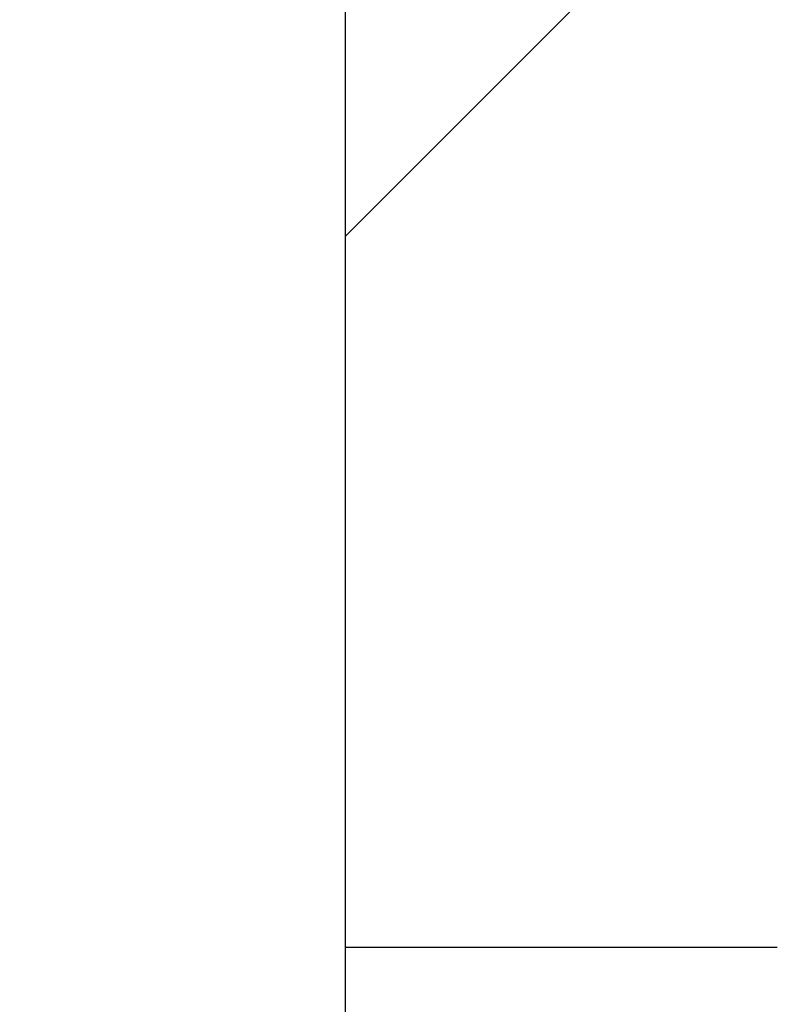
# Model space of a CAD drawing. Header units: inches. Extents: x 0 to 20790, y -12 to 14700.
# Tile 279 of 436: x 11044 to 11217, y 5927 to 6153. Entities that reach past the tile are written whole.
import ezdxf

# ---------------------------------------------------------------- set-up
doc = ezdxf.new("R2010")
doc.units = ezdxf.units.IN
doc.layers.add('1', color=7, linetype='Continuous', true_color=0xffffff)
doc.layers.add('254', color=7, linetype='Continuous', true_color=0xffffff)
doc.styles.add('latin_extended', font='simplex.shx')
doc.dimstyles.get("Standard").update_dxf_attribs({"dimtxt": 0.18, "dimasz": 0.18, "dimexe": 0.18, "dimexo": 0.0625, "dimgap": 0.09, "dimtad": 0, "dimtih": 1, "dimtoh": 1, "dimdec": 4, "dimzin": 0, "dimdsep": 46, "dimtxsty": 'Standard', "dimcen": 0.09, "dimadec": 0, "dimazin": 0, "dimtfac": 1, "dimtdec": 4, "dimtofl": 0, "dimtmove": 0, "dimatfit": 3, "dimfxl": 1, "dimtolj": 1, "dimtzin": 0, "dimarcsym": 0})

# ---------------------------------------------------------------- blocks, each defined once
blk = doc.blocks.new('_U0')
at = {"layer": '254', "color": 3, "linetype": 'Continuous', "lineweight": 13, "transparency": 16777216}
for p, q in [((10849.28, 6803.37), (11850.52, 6803.37)), ((11815.52, 6680.87), (11815.52, 4494.37)), ((10021.49, 4371.87), (11850.52, 4371.87))]:
    blk.add_line(p, q, dxfattribs=at)
at = {"layer": '254', "color": 3, "transparency": 16777216}
for points in [[(11835.94, 6680.87), (11795.11, 6680.87), (11815.52, 6803.37)], [(11795.11, 4494.37), (11835.94, 4494.37), (11815.52, 4371.87)]]:
    blk.add_solid(points, dxfattribs=at)
at = {"layer": 'Defpoints', "color": 0, "transparency": 16777216}
for p in [(10814.28, 6803.37), (9986.49, 4371.87), (11815.52, 4371.87)]:
    blk.add_point(p, dxfattribs=at)
at = {"layer": '254', "color": 2, "lineweight": 13, "transparency": 16777216, "insert": (11631.77, 5371.79), "char_height": 122.5, "attachment_point": 1, "rotation": 90, "style": 'latin_extended'}
blk.add_mtext('\\A1;2432', dxfattribs=at)

msp = doc.modelspace()

# ---------------------------------------------------------------- linework, layer by layer
at = {"layer": '1', "color": 2, "linetype": 'Continuous', "lineweight": 25}
for p, q in [((11118.522, 5663.374), (11118.522, 6401.456)), ((11170.022, 6154.874), (11118.522, 6103.374)), ((11118.524, 5940.375), (11217.489, 5940.375))]:
    msp.add_line(p, q, dxfattribs=at)

# ---------------------------------------------------------------- dimensions: what is measured, and where the dimension line sits
at = {"layer": '254', "color": 2, "linetype": 'Continuous', "lineweight": 13}
dim = msp.add_linear_dim(base=(11815.522214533, 4371.874375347), p1=(10814.281945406, 6803.374375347), p2=(9986.49047022, 4371.874375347), angle=90, dimstyle='Standard', override={"dimscale": 35, "dimtxt": 3.5, "dimasz": 3.5, "dimexe": 1, "dimexo": 1, "dimgap": 1.75, "dimtad": 1, "dimtih": 0, "dimtoh": 0, "dimdec": 0, "dimlfac": 1, "dimzin": 8, "dimdsep": 46, "dimlunit": 2, "dimtxsty": 'latin_extended', "dimsah": 1, "dimse1": 0, "dimse2": 0, "dimsd1": 0, "dimsd2": 0, "dimclrd": 3, "dimclre": 3, "dimclrt": 2, "dimtol": 0, "dimtm": -0.1, "dimtfac": 0.714286, "dimtdec": 3, "dimtofl": 1, "dimtmove": 0, "dimtzin": 8, "dimlwd": 13, "dimlwe": 13}, dxfattribs=at)
dim.commit()
dim.dimension.update_dxf_attribs({"geometry": '_U0', "text_midpoint": (11815.522214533, 5587.624375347), "dimtype": 160})

doc.saveas('drawing.dxf')
